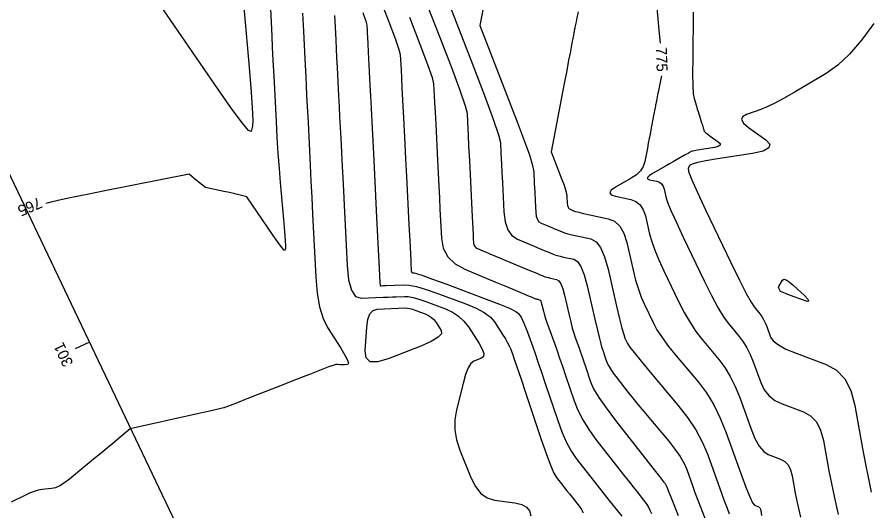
# Model space of a CAD drawing. Extents: x 2082232 to 2083549, y 592624 to 593832.
# Drawn here: x 2082908.8 to 2082963.1, y 593143.3 to 593174.7 of the extents above; entities that cross this region are included whole.
import ezdxf

# ---------------------------------------------------------------- set-up
doc = ezdxf.new("R2010")
doc.units = 0
for name, color, linetype in [('DT_X_Contour_Major', 7, 'Continuous'), ('DT_X_Contour_Minor', 7, 'Continuous'), ('GE_X_CL_5', 7, 'Continuous')]:
    doc.layers.add(name, color=color, linetype=linetype)

msp = doc.modelspace()

# ---------------------------------------------------------------- linework, layer by layer
at = {"layer": 'DT_X_Contour_Major'}
for points in [[(2082949.376, 593177.202), (2082949.692, 593173.863), (2082949.77, 593173.035)], [(2082924.932, 593175.234), (2082925.021, 593173.467), (2082925.056, 593172.776), (2082925.099, 593171.931), (2082925.15, 593170.933), (2082925.295, 593168.065), (2082925.352, 593167.015), (2082925.415, 593166.012), (2082925.484, 593165.059), (2082925.559, 593164.155), (2082925.766, 593161.807), (2082925.832, 593161.031), (2082925.875, 593160.464), (2082925.896, 593160.105), (2082925.894, 593159.955), (2082925.858, 593159.832), (2082925.801, 593159.858), (2082925.657, 593160.026), (2082925.427, 593160.336), (2082925.111, 593160.79), (2082923.431, 593163.238), (2082922.761, 593163.411), (2082922.605, 593163.45), (2082922.421, 593163.493), (2082922.211, 593163.541), (2082921.975, 593163.593), (2082920.808, 593163.844), (2082920.421, 593164.135), (2082920.339, 593164.197), (2082920.259, 593164.26), (2082920.18, 593164.323), (2082920.103, 593164.386), (2082919.749, 593164.68), (2082914.392, 593163.62), (2082913.369, 593163.417), (2082912.594, 593163.262), (2082912.069, 593163.155), (2082911.792, 593163.097), (2082911.386, 593163.005), (2082911.245, 593162.973), (2082911.126, 593162.946), (2082911.029, 593162.924), (2082910.785, 593162.869), (2082910.706, 593162.851), (2082910.622, 593162.833)], [(2082933.8, 593174.689), (2082934.464, 593172.964), (2082934.941, 593171.68), (2082935.231, 593170.837), (2082935.334, 593170.434), (2082935.372, 593169.682), (2082935.394, 593169.246), (2082935.425, 593168.641), (2082935.464, 593167.865), (2082935.58, 593165.572), (2082935.663, 593163.936), (2082935.701, 593163.181), (2082935.737, 593162.467), (2082935.831, 593160.619), (2082935.95, 593159.976), (2082936.239, 593159.431), (2082936.698, 593158.986), (2082937.325, 593158.639), (2082939.224, 593157.846), (2082939.868, 593157.578), (2082940.374, 593157.366), (2082940.976, 593157.115), (2082941.412, 593156.933), (2082941.558, 593156.873), (2082941.666, 593156.827), (2082941.739, 593156.797), (2082941.82, 593156.763), (2082941.841, 593156.755), (2082941.869, 593156.747), (2082941.905, 593156.738), (2082941.947, 593156.729), (2082942.07, 593156.702), (2082942.115, 593156.675), (2082942.157, 593156.612), (2082942.196, 593156.514), (2082942.232, 593156.381), (2082942.325, 593155.978), (2082942.373, 593155.798), (2082942.447, 593155.558), (2082942.548, 593155.259), (2082942.675, 593154.902), (2082943.049, 593153.868), (2082943.197, 593153.454), (2082943.361, 593152.985), (2082943.541, 593152.461), (2082943.737, 593151.884), (2082944.28, 593150.271), (2082944.52, 593149.664), (2082944.832, 593149.05), (2082945.217, 593148.43), (2082945.674, 593147.804), (2082946.989, 593146.126), (2082947.44, 593145.551), (2082947.808, 593145.084), (2082948.092, 593144.724), (2082948.293, 593144.471), (2082948.716, 593143.942), (2082948.866, 593143.74), (2082948.999, 593143.529), (2082949.115, 593143.311), (2082949.214, 593143.085)], [(2082949.847, 593170.95), (2082949.831, 593170.869), (2082949.683, 593170.132), (2082949.651, 593169.969), (2082949.624, 593169.836), (2082949.603, 593169.73), (2082949.555, 593169.488), (2082949.524, 593169.336), (2082949.514, 593169.283), (2082949.506, 593169.246), (2082949.49, 593169.167), (2082949.485, 593169.139), (2082949.477, 593169.098), (2082949.474, 593169.084), (2082949.468, 593169.053), (2082949.464, 593169.037), (2082949.46, 593169.012), (2082949.445, 593168.935), (2082949.421, 593168.809), (2082949.407, 593168.735), (2082949.383, 593168.609), (2082949.348, 593168.429), (2082949.172, 593167.506), (2082949.122, 593167.239), (2082949.068, 593166.957), (2082949.011, 593166.66), (2082948.951, 593166.347), (2082948.788, 593165.493), (2082948.688, 593165.186), (2082948.511, 593164.906), (2082948.255, 593164.654), (2082947.921, 593164.428), (2082946.928, 593163.863), (2082946.648, 593163.668), (2082946.553, 593163.506), (2082946.642, 593163.377), (2082946.916, 593163.282), (2082947.893, 593163.071), (2082948.226, 593162.947), (2082948.492, 593162.734), (2082948.693, 593162.431), (2082948.827, 593162.039), (2082949.096, 593160.873), (2082949.228, 593160.399), (2082949.423, 593159.85), (2082949.681, 593159.228), (2082950.002, 593158.532), (2082950.941, 593156.578), (2082951.299, 593155.877), (2082951.669, 593155.241), (2082952.05, 593154.67), (2082952.443, 593154.164), (2082953.507, 593152.9), (2082953.89, 593152.393), (2082954.238, 593151.822), (2082954.553, 593151.186), (2082954.835, 593150.486), (2082955.54, 593148.531), (2082955.808, 593147.876), (2082956.083, 593147.377), (2082956.366, 593147.035), (2082956.655, 593146.848), (2082957.437, 593146.558), (2082957.702, 593146.41), (2082957.914, 593146.185), (2082958.072, 593145.882), (2082958.175, 593145.501), (2082958.379, 593144.382), (2082958.498, 593143.793), (2082958.703, 593142.865)]]:
    msp.add_lwpolyline(points, dxfattribs=at)
at = {"layer": 'DT_X_Contour_Minor'}
for points in [[(2082933.723, 593182.184), (2082937.81, 593171.691), (2082938.578, 593169.693), (2082939.13, 593168.196), (2082939.466, 593167.2), (2082939.586, 593166.705), (2082939.619, 593166.054), (2082939.655, 593165.336), (2082939.682, 593164.805), (2082939.715, 593164.16), (2082939.81, 593162.285), (2082939.891, 593161.65), (2082940.061, 593161.148), (2082940.323, 593160.781), (2082940.674, 593160.549), (2082941.731, 593160.108), (2082942.089, 593159.958), (2082942.371, 593159.84), (2082942.706, 593159.701), (2082942.95, 593159.599), (2082943.06, 593159.559), (2082943.208, 593159.516), (2082943.393, 593159.469), (2082943.617, 593159.418), (2082944.263, 593159.279), (2082944.498, 593159.134), (2082944.718, 593158.804), (2082944.923, 593158.288), (2082945.114, 593157.587), (2082945.602, 593155.471), (2082945.766, 593154.765), (2082945.892, 593154.237), (2082945.981, 593153.884), (2082946.031, 593153.709), (2082946.115, 593153.476), (2082946.149, 593153.383), (2082946.186, 593153.277), (2082946.226, 593153.159), (2082946.271, 593153.029), (2082946.393, 593152.665), (2082946.466, 593152.504), (2082946.595, 593152.291), (2082946.78, 593152.026), (2082947.019, 593151.711), (2082947.733, 593150.801), (2082948.021, 593150.438), (2082948.353, 593150.029), (2082948.727, 593149.576), (2082949.143, 593149.078), (2082950.311, 593147.691), (2082950.712, 593147.188), (2082951.037, 593146.72), (2082951.287, 593146.286), (2082951.463, 593145.888), (2082951.83, 593144.871), (2082951.964, 593144.502), (2082952.091, 593144.159), (2082952.211, 593143.842), (2082952.324, 593143.55), (2082952.615, 593142.805)], [(2082933.297, 593179.63), (2082935.663, 593173.553), (2082936.441, 593171.533), (2082937, 593170.029), (2082937.34, 593169.041), (2082937.46, 593168.57), (2082937.489, 593168.002), (2082937.53, 593167.178), (2082937.566, 593166.469), (2082937.612, 593165.561), (2082937.748, 593162.875), (2082937.794, 593161.979), (2082937.851, 593160.851), (2082937.862, 593160.619), (2082937.879, 593160.298), (2082937.9, 593160.186), (2082937.95, 593160.091), (2082938.03, 593160.013), (2082938.139, 593159.953), (2082938.47, 593159.815), (2082938.642, 593159.743), (2082938.912, 593159.63), (2082939.278, 593159.478), (2082941.107, 593158.714), (2082941.562, 593158.524), (2082941.903, 593158.382), (2082942.129, 593158.288), (2082942.24, 593158.241), (2082942.385, 593158.181), (2082942.45, 593158.157), (2082942.538, 593158.132), (2082942.649, 593158.104), (2082942.782, 593158.074), (2082943.166, 593157.991), (2082943.306, 593157.904), (2082943.437, 593157.708), (2082943.559, 593157.401), (2082943.673, 593156.984), (2082943.963, 593155.725), (2082944.069, 593155.282), (2082944.17, 593154.897), (2082944.264, 593154.572), (2082944.353, 593154.305), (2082944.582, 593153.672), (2082944.673, 593153.418), (2082944.774, 593153.131), (2082944.884, 593152.81), (2082945.004, 593152.456), (2082945.336, 593151.468), (2082945.529, 593151.037), (2082945.859, 593150.485), (2082946.325, 593149.812), (2082946.927, 593149.017), (2082948.715, 593146.737), (2082949.303, 593145.986), (2082949.727, 593145.446), (2082949.986, 593145.115), (2082950.081, 593144.994), (2082950.116, 593144.951), (2082950.148, 593144.884), (2082950.217, 593144.717), (2082950.325, 593144.449), (2082950.47, 593144.081), (2082950.907, 593142.965)], [(2082923.064, 593177.242), (2082923.53, 593171.959), (2082923.678, 593170.209), (2082923.773, 593168.923), (2082923.815, 593168.1), (2082923.803, 593167.741), (2082923.703, 593167.4), (2082923.545, 593167.471), (2082923.146, 593167.938), (2082922.507, 593168.801), (2082921.626, 593170.061), (2082916.957, 593176.866)], [(2082938.739, 593176.59), (2082938.274, 593174.149), (2082940.661, 593168.019), (2082941.111, 593166.835), (2082941.436, 593165.911), (2082941.636, 593165.246), (2082941.712, 593164.841), (2082941.749, 593164.106), (2082941.763, 593163.831), (2082941.777, 593163.554), (2082941.806, 593163), (2082941.843, 593162.259), (2082941.875, 593162.007), (2082941.943, 593161.809), (2082942.046, 593161.664), (2082942.185, 593161.572), (2082942.603, 593161.397), (2082942.756, 593161.334), (2082942.902, 593161.273), (2082943.041, 593161.215), (2082943.172, 593161.16), (2082943.514, 593161.017), (2082943.669, 593160.961), (2082943.877, 593160.9), (2082944.137, 593160.834), (2082944.451, 593160.763), (2082945.359, 593160.568), (2082945.683, 593160.392), (2082945.972, 593160.014), (2082946.227, 593159.432), (2082946.449, 593158.647), (2082946.994, 593156.283), (2082947.181, 593155.491), (2082947.332, 593154.89), (2082947.446, 593154.478), (2082947.525, 593154.256), (2082947.688, 593153.918), (2082947.824, 593153.709), (2082948.11, 593153.334), (2082948.547, 593152.795), (2082949.135, 593152.09), (2082950.902, 593149.992), (2082951.517, 593149.203), (2082952.04, 593148.411), (2082952.469, 593147.616), (2082952.804, 593146.818), (2082953.574, 593144.685), (2082953.832, 593143.971), (2082954.028, 593143.431), (2082954.163, 593143.063)], [(2082931.937, 593175.825), (2082932.487, 593174.395), (2082932.882, 593173.331), (2082933.122, 593172.632), (2082933.208, 593172.299), (2082933.239, 593171.676), (2082933.257, 593171.314), (2082933.283, 593170.812), (2082933.315, 593170.17), (2082933.412, 593168.27), (2082933.495, 593166.626), (2082933.545, 593165.64), (2082933.6, 593164.545), (2082933.755, 593161.479), (2082933.807, 593160.458), (2082933.871, 593159.193), (2082933.883, 593158.948), (2082933.899, 593158.641), (2082933.909, 593158.54), (2082933.927, 593158.469), (2082933.954, 593158.426), (2082933.99, 593158.413), (2082934.095, 593158.418), (2082934.25, 593158.374), (2082934.637, 593158.241), (2082935.255, 593158.017), (2082936.104, 593157.703), (2082938.678, 593156.745), (2082939.531, 593156.418), (2082940.159, 593156.154), (2082940.563, 593155.954), (2082940.743, 593155.818), (2082940.922, 593155.54), (2082940.997, 593155.405), (2082941.087, 593155.208), (2082941.192, 593154.949), (2082941.311, 593154.629), (2082941.651, 593153.692), (2082941.797, 593153.28), (2082941.983, 593152.745), (2082942.207, 593152.089), (2082942.47, 593151.311), (2082943.224, 593149.074), (2082943.51, 593148.29), (2082943.805, 593147.615), (2082944.109, 593147.048), (2082944.42, 593146.591), (2082945.263, 593145.516), (2082945.577, 593145.116), (2082945.889, 593144.721), (2082946.198, 593144.332), (2082946.504, 593143.949), (2082947.316, 593142.934)], [(2082930.823, 593174.982), (2082931.014, 593174.428), (2082931.081, 593174.163), (2082931.098, 593173.844), (2082931.106, 593173.669), (2082931.121, 593173.382), (2082931.141, 593172.984), (2082931.167, 593172.475), (2082931.274, 593170.359), (2082931.309, 593169.663), (2082931.349, 593168.881), (2082931.393, 593168.012), (2082931.516, 593165.58), (2082931.608, 593163.755), (2082931.655, 593162.842), (2082931.701, 593161.928), (2082931.824, 593159.491), (2082931.865, 593158.689), (2082931.912, 593157.764), (2082931.918, 593157.64), (2082931.919, 593157.61), (2082931.92, 593157.6), (2082931.922, 593157.593), (2082931.925, 593157.589), (2082931.929, 593157.587), (2082931.94, 593157.588), (2082931.983, 593157.59), (2082932.102, 593157.595), (2082932.299, 593157.603), (2082933.406, 593157.65), (2082933.77, 593157.628), (2082934.234, 593157.536), (2082934.801, 593157.374), (2082935.469, 593157.141), (2082937.385, 593156.428), (2082938.038, 593156.156), (2082938.56, 593155.877), (2082938.951, 593155.588), (2082939.211, 593155.292), (2082939.729, 593154.49), (2082939.905, 593154.208), (2082940.047, 593153.964), (2082940.154, 593153.757), (2082940.226, 593153.588), (2082940.372, 593153.186), (2082940.464, 593152.92), (2082940.634, 593152.424), (2082940.88, 593151.697), (2082941.203, 593150.739), (2082942.167, 593147.877), (2082942.501, 593146.916), (2082942.778, 593146.179), (2082943.001, 593145.666), (2082943.167, 593145.378), (2082943.537, 593144.906), (2082943.679, 593144.725), (2082943.83, 593144.535), (2082943.987, 593144.336), (2082944.153, 593144.129), (2082944.604, 593143.565), (2082944.754, 593143.351), (2082944.865, 593143.135)], [(2082944.533, 593175.012), (2082944.457, 593174.632), (2082944.408, 593174.386), (2082944.389, 593174.293), (2082944.374, 593174.22), (2082944.341, 593174.051), (2082944.329, 593173.993), (2082944.312, 593173.909), (2082944.307, 593173.883), (2082944.296, 593173.828), (2082944.292, 593173.809), (2082944.289, 593173.793), (2082944.285, 593173.77), (2082944.28, 593173.749), (2082944.278, 593173.737), (2082944.275, 593173.72), (2082944.27, 593173.696), (2082944.264, 593173.667), (2082944.248, 593173.579), (2082944.238, 593173.528), (2082944.221, 593173.44), (2082944.197, 593173.315), (2082944.167, 593173.153), (2082944.023, 593172.399), (2082943.935, 593171.937), (2082943.811, 593171.289), (2082943.651, 593170.453), (2082942.824, 593166.114), (2082943.512, 593164.347), (2082943.643, 593163.995), (2082943.738, 593163.699), (2082943.798, 593163.457), (2082943.824, 593163.27), (2082943.845, 593162.845), (2082943.862, 593162.701), (2082943.898, 593162.588), (2082943.953, 593162.507), (2082944.026, 593162.457), (2082944.245, 593162.366), (2082944.371, 593162.324), (2082944.587, 593162.267), (2082944.892, 593162.195), (2082945.286, 593162.108), (2082946.455, 593161.856), (2082946.858, 593161.69), (2082947.19, 593161.383), (2082947.45, 593160.934), (2082947.638, 593160.343), (2082948.045, 593158.578), (2082948.205, 593157.945), (2082948.377, 593157.37), (2082948.564, 593156.853), (2082948.764, 593156.394), (2082949.314, 593155.248), (2082949.561, 593154.793), (2082949.89, 593154.288), (2082950.299, 593153.732), (2082950.789, 593153.127), (2082952.204, 593151.446), (2082952.713, 593150.772), (2082953.177, 593150.012), (2082953.596, 593149.167), (2082953.97, 593148.235), (2082954.908, 593145.634), (2082955.226, 593144.778), (2082955.476, 593144.157), (2082955.657, 593143.773), (2082955.77, 593143.626), (2082955.98, 593143.548), (2082956.052, 593143.508), (2082956.109, 593143.447), (2082956.151, 593143.366), (2082956.179, 593143.263), (2082956.234, 593142.962)], [(2082951.878, 593175.001), (2082951.839, 593172.072), (2082951.833, 593171.088), (2082951.845, 593170.332), (2082951.876, 593169.805), (2082951.924, 593169.506), (2082952.078, 593169.014), (2082952.133, 593168.838), (2082952.183, 593168.677), (2082952.228, 593168.532), (2082952.269, 593168.402), (2082952.405, 593167.966), (2082952.435, 593167.872), (2082952.458, 593167.796), (2082952.476, 593167.739), (2082952.516, 593167.61), (2082952.542, 593167.528), (2082952.551, 593167.497), (2082952.559, 593167.474), (2082952.576, 593167.42), (2082952.605, 593167.386), (2082952.679, 593167.323), (2082952.798, 593167.232), (2082952.962, 593167.112), (2082953.46, 593166.755), (2082953.585, 593166.632), (2082953.588, 593166.531), (2082953.469, 593166.451), (2082953.227, 593166.392), (2082952.418, 593166.263), (2082952.148, 593166.219), (2082951.947, 593166.182), (2082951.813, 593166.153), (2082951.747, 593166.131), (2082951.662, 593166.082), (2082951.616, 593166.056), (2082951.545, 593166.016), (2082951.447, 593165.96), (2082951.324, 593165.89), (2082950.802, 593165.593), (2082950.606, 593165.482), (2082950.372, 593165.348), (2082950.098, 593165.193), (2082949.317, 593164.748), (2082949.083, 593164.598), (2082948.967, 593164.479), (2082948.968, 593164.393), (2082949.087, 593164.338), (2082949.562, 593164.236), (2082949.724, 593164.176), (2082949.853, 593164.072), (2082949.951, 593163.925), (2082950.016, 593163.734), (2082950.146, 593163.168), (2082950.252, 593162.852), (2082950.469, 593162.331), (2082950.798, 593161.604), (2082951.24, 593160.671), (2082952.568, 593157.907), (2082953.037, 593156.961), (2082953.448, 593156.195), (2082953.802, 593155.608), (2082954.098, 593155.2), (2082954.81, 593154.354), (2082955.066, 593154.015), (2082955.3, 593153.632), (2082955.511, 593153.206), (2082955.699, 593152.737), (2082956.172, 593151.428), (2082956.39, 593150.975), (2082956.691, 593150.598), (2082957.074, 593150.296), (2082957.54, 593150.07), (2082958.893, 593149.568), (2082959.353, 593149.312), (2082959.72, 593148.922), (2082959.992, 593148.398), (2082960.171, 593147.739), (2082960.524, 593145.802), (2082960.676, 593145.01), (2082960.87, 593144.085), (2082961.105, 593143.028)], [(2082926.978, 593174.947), (2082927.037, 593173.782), (2082927.059, 593173.346), (2082927.103, 593172.471), (2082927.126, 593172.034), (2082927.185, 593170.867), (2082927.21, 593170.357), (2082927.244, 593169.705), (2082927.331, 593167.969), (2082927.468, 593165.272), (2082927.52, 593164.25), (2082927.572, 593163.207), (2082927.626, 593162.143), (2082927.829, 593158.133), (2082927.917, 593157.111), (2082928.071, 593156.239), (2082928.289, 593155.515), (2082928.573, 593154.94), (2082929.416, 593153.606), (2082929.682, 593153.167), (2082929.848, 593152.85), (2082929.912, 593152.657), (2082929.876, 593152.586), (2082929.647, 593152.562), (2082929.564, 593152.555), (2082929.488, 593152.552), (2082929.42, 593152.554), (2082929.358, 593152.56), (2082929.204, 593152.581), (2082929.108, 593152.57), (2082928.938, 593152.523), (2082928.693, 593152.439), (2082928.374, 593152.318), (2082927.422, 593151.947), (2082927.022, 593151.791), (2082926.535, 593151.601), (2082925.302, 593151.119), (2082923.427, 593150.388), (2082922.81, 593150.147), (2082922.368, 593149.975), (2082922.1, 593149.87), (2082922.005, 593149.833), (2082921.985, 593149.826), (2082921.978, 593149.824), (2082921.973, 593149.822), (2082921.97, 593149.821), (2082921.968, 593149.82), (2082921.965, 593149.818), (2082921.852, 593149.792), (2082921.517, 593149.716), (2082920.958, 593149.59), (2082920.176, 593149.413), (2082916.007, 593148.473), (2082915.208, 593147.815), (2082915.046, 593147.682), (2082914.868, 593147.535), (2082914.676, 593147.377), (2082914.142, 593146.937), (2082913.669, 593146.549), (2082913.379, 593146.31), (2082913.053, 593146.042), (2082912.136, 593145.287), (2082911.807, 593145.036), (2082911.507, 593144.851), (2082911.235, 593144.73), (2082910.993, 593144.675), (2082910.384, 593144.613), (2082910.144, 593144.572), (2082909.879, 593144.498), (2082909.59, 593144.389), (2082909.277, 593144.246), (2082908.408, 593143.818)], [(2082929.018, 593174.779), (2082929.075, 593173.665), (2082929.098, 593173.215), (2082929.153, 593172.122), (2082929.185, 593171.48), (2082929.277, 593169.681), (2082929.311, 593169.007), (2082929.345, 593168.332), (2082929.413, 593166.981), (2082929.504, 593165.179), (2082929.541, 593164.455), (2082929.583, 593163.635), (2082929.629, 593162.72), (2082929.823, 593158.883), (2082929.919, 593157.958), (2082930.098, 593157.302), (2082930.361, 593156.915), (2082930.707, 593156.797), (2082932.109, 593156.856), (2082932.429, 593156.869), (2082932.703, 593156.881), (2082932.931, 593156.891), (2082933.478, 593156.914), (2082933.717, 593156.899), (2082934.022, 593156.839), (2082934.394, 593156.732), (2082934.833, 593156.58), (2082936.092, 593156.111), (2082936.537, 593155.908), (2082936.928, 593155.65), (2082937.265, 593155.336), (2082937.548, 593154.968), (2082938.231, 593153.911), (2082938.432, 593153.556), (2082938.523, 593153.281), (2082938.505, 593153.087), (2082938.377, 593152.975), (2082937.89, 593152.783), (2082937.711, 593152.641), (2082937.537, 593152.359), (2082937.37, 593151.938), (2082937.21, 593151.378), (2082936.79, 593149.697), (2082936.685, 593149.064), (2082936.685, 593148.425), (2082936.791, 593147.78), (2082937.003, 593147.13), (2082937.708, 593145.388), (2082938, 593144.808), (2082938.348, 593144.375), (2082938.752, 593144.089), (2082939.213, 593143.949), (2082940.514, 593143.772), (2082940.944, 593143.671), (2082941.256, 593143.501), (2082941.452, 593143.262), (2082941.532, 593142.954)], [(2082963.374, 593174.283), (2082962.602, 593173.217), (2082961.839, 593172.33), (2082961.084, 593171.623), (2082960.338, 593171.096), (2082958.36, 593169.929), (2082957.667, 593169.531), (2082957.074, 593169.212), (2082956.579, 593168.973), (2082956.184, 593168.813), (2082955.261, 593168.491), (2082955.01, 593168.348), (2082954.949, 593168.162), (2082955.077, 593167.932), (2082955.396, 593167.658), (2082956.498, 593166.868), (2082956.755, 593166.593), (2082956.699, 593166.358), (2082956.331, 593166.164), (2082955.651, 593166.011), (2082953.42, 593165.657), (2082952.683, 593165.532), (2082952.144, 593165.423), (2082951.803, 593165.33), (2082951.661, 593165.253), (2082951.545, 593165.069), (2082951.583, 593164.852), (2082951.782, 593164.337), (2082952.143, 593163.527), (2082952.665, 593162.419), (2082954.274, 593159.07), (2082954.819, 593157.951), (2082955.247, 593157.106), (2082955.558, 593156.535), (2082955.752, 593156.237), (2082956.113, 593155.808), (2082956.243, 593155.636), (2082956.361, 593155.442), (2082956.468, 593155.226), (2082956.564, 593154.988), (2082956.803, 593154.325), (2082956.972, 593154.074), (2082957.299, 593153.818), (2082957.783, 593153.557), (2082958.426, 593153.292), (2082960.349, 593152.578), (2082961.004, 593152.214), (2082961.525, 593151.66), (2082961.913, 593150.914), (2082962.167, 593149.976), (2082962.669, 593147.222), (2082962.855, 593146.226), (2082963.038, 593145.304), (2082963.217, 593144.456)], [(2082957.428, 593157.24), (2082957.426, 593157.246), (2082957.423, 593157.252), (2082957.42, 593157.257), (2082957.416, 593157.262), (2082957.406, 593157.274), (2082957.401, 593157.282), (2082957.393, 593157.297), (2082957.381, 593157.32), (2082957.366, 593157.351), (2082957.322, 593157.442), (2082957.315, 593157.483), (2082957.327, 593157.54), (2082957.358, 593157.611), (2082957.407, 593157.698), (2082957.565, 593157.949), (2082957.651, 593157.999), (2082957.792, 593157.962), (2082957.988, 593157.837), (2082958.239, 593157.625), (2082958.981, 593156.942), (2082959.186, 593156.732), (2082959.242, 593156.616), (2082959.149, 593156.593), (2082958.909, 593156.663), (2082958.069, 593156.974), (2082957.794, 593157.077), (2082957.596, 593157.153), (2082957.476, 593157.201), (2082957.435, 593157.222), (2082957.428, 593157.24)], [(2082932.441, 593152.934), (2082931.766, 593152.736), (2082931.296, 593152.756), (2082931.029, 593152.993), (2082930.967, 593153.448), (2082931.073, 593154.95), (2082931.144, 593155.444), (2082931.278, 593155.801), (2082931.475, 593156.02), (2082931.734, 593156.101), (2082933.55, 593156.178), (2082933.664, 593156.171), (2082933.81, 593156.142), (2082933.988, 593156.091), (2082934.198, 593156.018), (2082934.799, 593155.794), (2082935.012, 593155.697), (2082935.199, 593155.574), (2082935.36, 593155.424), (2082935.495, 593155.248), (2082935.821, 593154.743), (2082935.831, 593154.539), (2082935.616, 593154.306), (2082935.177, 593154.043), (2082934.512, 593153.752), (2082932.441, 593152.934)]]:
    msp.add_lwpolyline(points, dxfattribs=at)
at = {"layer": 'GE_X_CL_5'}
for p, q in [((2082958.182, 593060.216), (2082728.488, 593541.346)), ((2082913.406, 593154.006), (2082912.504, 593153.575))]:
    msp.add_line(p, q, dxfattribs=at)

# ---------------------------------------------------------------- texts
at = {"layer": 'DT_X_Contour_Major'}
for s, rotation, p in [('775', 272.1198, (2082949.488, 593172.762)), ('765', 203.3474, (2082910.19, 593163.239))]:
    msp.add_text(s, height=0.7, rotation=rotation, dxfattribs=at).set_placement(p)
at = {"layer": 'GE_X_CL_5'}
msp.add_text('301', height=0.7, rotation=115.52, dxfattribs=at).set_placement((2082912.393, 593152.647))

doc.saveas('drawing.dxf')
